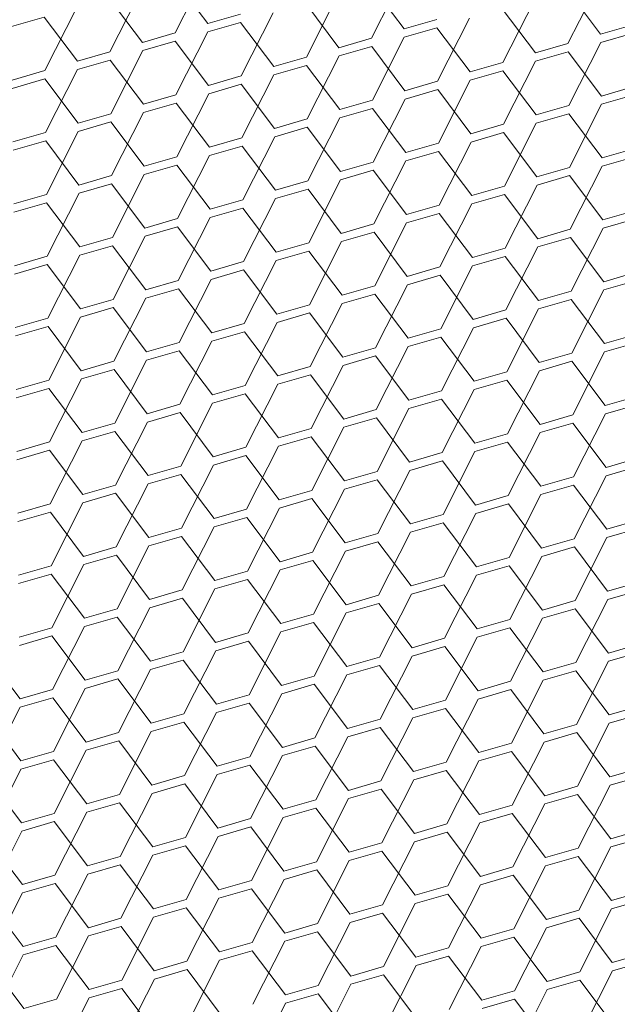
# Model space of a CAD drawing. Header units: millimetres. Extents: x 3925 to 5043, y -86 to 778.
# Tile 349 of 439: x 4991.23 to 4995.3, y 343.13 to 349.83. Entities that reach past the tile are written whole.
import ezdxf

# ---------------------------------------------------------------- set-up
doc = ezdxf.new("R2010")
doc.units = ezdxf.units.MM
doc.header["$LTSCALE"] = 46.255
doc.layers.add('H30K-DUST-FIDXF_CONTINUOUS_LINE', color=7, linetype='CONTINUOUS')

msp = doc.modelspace()

# ---------------------------------------------------------------- linework, layer by layer
at = {"layer": 'H30K-DUST-FIDXF_CONTINUOUS_LINE', "color": 7, "linetype": 'Continuous', "lineweight": 0}
for p, q in [((4992.2884, 349.7398), (4992.5056, 350.1685)), ((4992.5103, 349.8039), (4992.2838, 350.1043)), ((4993.625, 349.7036), (4993.8423, 350.1323)), ((4991.8446, 349.6115), (4992.0619, 350.0402)), ((4993.8469, 349.7678), (4993.6204, 350.0682)), ((4994.9617, 349.6675), (4995.1789, 350.0962)), ((4992.0665, 349.6756), (4991.84, 349.9761)), ((4993.1812, 349.5754), (4993.3985, 350.0041)), ((4994.5179, 349.5392), (4994.7352, 349.9679)), ((4995.1835, 349.7316), (4994.957, 350.0321)), ((4991.4008, 349.4833), (4991.6181, 349.9119)), ((4993.4031, 349.6395), (4993.1766, 349.9399)), ((4994.7398, 349.6034), (4994.5133, 349.9038)), ((4991.3962, 349.8478), (4991.1743, 349.7837)), ((4991.6227, 349.5474), (4991.3962, 349.8478)), ((4992.5103, 349.8039), (4992.7321, 349.868)), ((4992.7375, 349.4471), (4992.9547, 349.8758)), ((4993.8469, 349.7678), (4994.0688, 349.8319)), ((4994.0741, 349.411), (4994.2914, 349.8397)), ((4992.7329, 349.8117), (4992.511, 349.7475)), ((4992.9594, 349.5112), (4992.7329, 349.8117)), ((4994.0695, 349.7755), (4993.8476, 349.7114)), ((4994.296, 349.4751), (4994.0695, 349.7755)), ((4995.1835, 349.7316), (4995.4054, 349.7958)), ((4992.0665, 349.6756), (4992.2884, 349.7398)), ((4992.2937, 349.3189), (4992.511, 349.7475)), ((4993.4031, 349.6395), (4993.625, 349.7036)), ((4993.6303, 349.2827), (4993.8476, 349.7114)), ((4995.4061, 349.7394), (4995.1843, 349.6753)), ((4992.2891, 349.6834), (4992.0672, 349.6193)), ((4992.5156, 349.383), (4992.2891, 349.6834)), ((4993.6257, 349.6473), (4993.4038, 349.5831)), ((4993.8522, 349.3469), (4993.6257, 349.6473)), ((4994.7398, 349.6034), (4994.9617, 349.6675)), ((4994.967, 349.2466), (4995.1843, 349.6753)), ((4991.6227, 349.5474), (4991.8446, 349.6115)), ((4991.8499, 349.1906), (4992.0672, 349.6193)), ((4992.9594, 349.5112), (4993.1812, 349.5754)), ((4993.1866, 349.1545), (4993.4038, 349.5831)), ((4994.9624, 349.6111), (4994.7405, 349.547)), ((4995.1889, 349.3107), (4994.9624, 349.6111)), ((4991.8453, 349.5551), (4991.6234, 349.491)), ((4992.0718, 349.2547), (4991.8453, 349.5551)), ((4993.182, 349.519), (4992.9601, 349.4549)), ((4993.4085, 349.2186), (4993.182, 349.519)), ((4994.296, 349.4751), (4994.5179, 349.5392)), ((4994.5232, 349.1183), (4994.7405, 349.547)), ((4991.1789, 349.4191), (4991.4008, 349.4833)), ((4991.4062, 349.0623), (4991.6234, 349.491)), ((4992.5156, 349.383), (4992.7375, 349.4471)), ((4992.7428, 349.0262), (4992.9601, 349.4549)), ((4994.5186, 349.4829), (4994.2967, 349.4187)), ((4994.7451, 349.1825), (4994.5186, 349.4829)), ((4991.4015, 349.4269), (4991.1797, 349.3627)), ((4991.628, 349.1265), (4991.4015, 349.4269)), ((4992.7382, 349.3907), (4992.5163, 349.3266)), ((4992.9647, 349.0903), (4992.7382, 349.3907)), ((4993.8522, 349.3469), (4994.0741, 349.411)), ((4994.0794, 348.9901), (4994.2967, 349.4187)), ((4995.1889, 349.3107), (4995.4108, 349.3749)), ((4992.0718, 349.2547), (4992.2937, 349.3189)), ((4992.299, 348.8979), (4992.5163, 349.3266)), ((4994.0748, 349.3546), (4993.8529, 349.2905)), ((4994.3013, 349.0542), (4994.0748, 349.3546)), ((4995.4115, 349.3185), (4995.1896, 349.2543)), ((4992.2944, 349.2625), (4992.0725, 349.1983)), ((4992.5209, 348.9621), (4992.2944, 349.2625)), ((4993.4085, 349.2186), (4993.6303, 349.2827)), ((4993.6357, 348.8618), (4993.8529, 349.2905)), ((4994.7451, 349.1825), (4994.967, 349.2466)), ((4994.9723, 348.8257), (4995.1896, 349.2543)), ((4991.628, 349.1265), (4991.8499, 349.1906)), ((4991.8553, 348.7697), (4992.0725, 349.1983)), ((4993.6311, 349.2263), (4993.4092, 349.1622)), ((4993.8576, 348.9259), (4993.6311, 349.2263)), ((4994.9677, 349.1902), (4994.7458, 349.1261)), ((4995.1942, 348.8898), (4994.9677, 349.1902)), ((4991.8506, 349.1342), (4991.6288, 349.0701)), ((4992.0771, 348.8338), (4991.8506, 349.1342)), ((4992.9647, 349.0903), (4993.1866, 349.1545)), ((4993.1873, 349.0981), (4992.9654, 349.0339)), ((4993.4138, 348.7977), (4993.1873, 349.0981)), ((4993.1919, 348.7335), (4993.4092, 349.1622)), ((4994.3013, 349.0542), (4994.5232, 349.1183)), ((4994.5286, 348.6974), (4994.7458, 349.1261)), ((4991.1843, 348.9982), (4991.4062, 349.0623)), ((4991.4115, 348.6414), (4991.6288, 349.0701)), ((4992.7481, 348.6053), (4992.9654, 349.0339)), ((4994.5239, 349.0619), (4994.302, 348.9978)), ((4994.7504, 348.7615), (4994.5239, 349.0619)), ((4991.4069, 349.0059), (4991.185, 348.9418)), ((4991.6334, 348.7055), (4991.4069, 349.0059)), ((4992.5209, 348.9621), (4992.7428, 349.0262)), ((4992.7435, 348.9698), (4992.5216, 348.9057)), ((4992.97, 348.6694), (4992.7435, 348.9698)), ((4993.8576, 348.9259), (4994.0794, 348.9901)), ((4994.0848, 348.5691), (4994.302, 348.9978)), ((4992.0771, 348.8338), (4992.299, 348.8979)), ((4992.3044, 348.477), (4992.5216, 348.9057)), ((4994.0802, 348.9337), (4993.8583, 348.8695)), ((4994.3067, 348.6333), (4994.0802, 348.9337)), ((4995.1942, 348.8898), (4995.4161, 348.9539)), ((4995.4168, 348.8975), (4995.1949, 348.8334)), ((4992.2997, 348.8415), (4992.0779, 348.7774)), ((4992.5262, 348.5411), (4992.2997, 348.8415)), ((4993.4138, 348.7977), (4993.6357, 348.8618)), ((4993.641, 348.4409), (4993.8583, 348.8695)), ((4994.9777, 348.4047), (4995.1949, 348.8334)), ((4991.6334, 348.7055), (4991.8553, 348.7697)), ((4991.8606, 348.3487), (4992.0779, 348.7774)), ((4993.6364, 348.8054), (4993.4145, 348.7413)), ((4993.8629, 348.505), (4993.6364, 348.8054)), ((4994.7504, 348.7615), (4994.9723, 348.8257)), ((4994.973, 348.7693), (4994.7512, 348.7051)), ((4995.1995, 348.4689), (4994.973, 348.7693)), ((4991.856, 348.7133), (4991.6341, 348.6491)), ((4992.0825, 348.4129), (4991.856, 348.7133)), ((4992.97, 348.6694), (4993.1919, 348.7335)), ((4993.1972, 348.3126), (4993.4145, 348.7413)), ((4994.3067, 348.6333), (4994.5286, 348.6974)), ((4994.5339, 348.2765), (4994.7512, 348.7051)), ((4991.1896, 348.5773), (4991.4115, 348.6414)), ((4991.4168, 348.2205), (4991.6341, 348.6491)), ((4993.1926, 348.6771), (4992.9707, 348.613)), ((4993.4191, 348.3767), (4993.1926, 348.6771)), ((4994.5293, 348.641), (4994.3074, 348.5769)), ((4994.7558, 348.3406), (4994.5293, 348.641)), ((4991.4122, 348.585), (4991.1903, 348.5209)), ((4991.6387, 348.2846), (4991.4122, 348.585)), ((4992.5262, 348.5411), (4992.7481, 348.6053)), ((4992.7535, 348.1843), (4992.9707, 348.613)), ((4993.8629, 348.505), (4994.0848, 348.5691)), ((4994.0901, 348.1482), (4994.3074, 348.5769)), ((4992.7488, 348.5489), (4992.527, 348.4847)), ((4992.9753, 348.2485), (4992.7488, 348.5489)), ((4994.0855, 348.5127), (4993.8636, 348.4486)), ((4994.312, 348.2123), (4994.0855, 348.5127)), ((4995.1995, 348.4689), (4995.4214, 348.533)), ((4992.0825, 348.4129), (4992.3044, 348.477)), ((4992.3097, 348.0561), (4992.527, 348.4847)), ((4993.4191, 348.3767), (4993.641, 348.4409)), ((4993.6463, 348.0199), (4993.8636, 348.4486)), ((4995.4221, 348.4766), (4995.2003, 348.4125)), ((4992.3051, 348.4206), (4992.0832, 348.3565)), ((4992.5316, 348.1202), (4992.3051, 348.4206)), ((4993.6417, 348.3845), (4993.4198, 348.3203)), ((4993.8682, 348.0841), (4993.6417, 348.3845)), ((4994.7558, 348.3406), (4994.9777, 348.4047)), ((4994.983, 347.9838), (4995.2003, 348.4125)), ((4991.6387, 348.2846), (4991.8606, 348.3487)), ((4991.8613, 348.2923), (4991.6394, 348.2282)), ((4992.0878, 347.9919), (4991.8613, 348.2923)), ((4991.8659, 347.9278), (4992.0832, 348.3565)), ((4992.9753, 348.2485), (4993.1972, 348.3126)), ((4993.2026, 347.8917), (4993.4198, 348.3203)), ((4994.9784, 348.3483), (4994.7565, 348.2842)), ((4995.2049, 348.0479), (4994.9784, 348.3483)), ((4991.4221, 347.7995), (4991.6394, 348.2282)), ((4993.1979, 348.2562), (4992.9761, 348.1921)), ((4993.4245, 347.9558), (4993.1979, 348.2562)), ((4994.312, 348.2123), (4994.5339, 348.2765)), ((4994.5392, 347.8555), (4994.7565, 348.2842)), ((4991.1949, 348.1563), (4991.4168, 348.2205)), ((4991.4175, 348.1641), (4991.1956, 348.0999)), ((4991.644, 347.8637), (4991.4175, 348.1641)), ((4992.5316, 348.1202), (4992.7535, 348.1843)), ((4992.7588, 347.7634), (4992.9761, 348.1921)), ((4994.5346, 348.2201), (4994.3127, 348.1559)), ((4994.7611, 347.9197), (4994.5346, 348.2201)), ((4992.7542, 348.1279), (4992.5323, 348.0638)), ((4992.9807, 347.8275), (4992.7542, 348.1279)), ((4993.8682, 348.0841), (4994.0901, 348.1482)), ((4994.0908, 348.0918), (4993.8689, 348.0277)), ((4994.3173, 347.7914), (4994.0908, 348.0918)), ((4994.0954, 347.7273), (4994.3127, 348.1559)), ((4995.2049, 348.0479), (4995.4268, 348.1121)), ((4992.0878, 347.9919), (4992.3097, 348.0561)), ((4992.315, 347.6351), (4992.5323, 348.0638)), ((4993.6517, 347.599), (4993.8689, 348.0277)), ((4995.4275, 348.0557), (4995.2056, 347.9915)), ((4992.3104, 347.9997), (4992.0885, 347.9355)), ((4992.5369, 347.6993), (4992.3104, 347.9997)), ((4993.4245, 347.9558), (4993.6463, 348.0199)), ((4993.6471, 347.9635), (4993.4252, 347.8994)), ((4993.8736, 347.6631), (4993.6471, 347.9635)), ((4994.7611, 347.9197), (4994.983, 347.9838)), ((4994.9883, 347.5629), (4995.2056, 347.9915)), ((4991.644, 347.8637), (4991.8659, 347.9278)), ((4991.8713, 347.5069), (4992.0885, 347.9355)), ((4992.9807, 347.8275), (4993.2026, 347.8917)), ((4993.2079, 347.4707), (4993.4252, 347.8994)), ((4994.9837, 347.9274), (4994.7618, 347.8633)), ((4995.2102, 347.627), (4994.9837, 347.9274)), ((4991.8666, 347.8714), (4991.6447, 347.8073)), ((4992.0931, 347.571), (4991.8666, 347.8714)), ((4993.2033, 347.8353), (4992.9814, 347.7711)), ((4993.4298, 347.5349), (4993.2033, 347.8353)), ((4994.3173, 347.7914), (4994.5392, 347.8555)), ((4994.5445, 347.4346), (4994.7618, 347.8633)), ((4991.2003, 347.7354), (4991.4221, 347.7995)), ((4991.4275, 347.3786), (4991.6447, 347.8073)), ((4992.5369, 347.6993), (4992.7588, 347.7634)), ((4992.7641, 347.3425), (4992.9814, 347.7711)), ((4994.5399, 347.7991), (4994.318, 347.735)), ((4994.7664, 347.4987), (4994.5399, 347.7991)), ((4991.4229, 347.7431), (4991.201, 347.679)), ((4991.6494, 347.4427), (4991.4229, 347.7431)), ((4992.7595, 347.707), (4992.5376, 347.6429)), ((4992.986, 347.4066), (4992.7595, 347.707)), ((4993.8736, 347.6631), (4994.0954, 347.7273)), ((4994.1008, 347.3063), (4994.318, 347.735)), ((4995.2102, 347.627), (4995.4321, 347.6911)), ((4992.0931, 347.571), (4992.315, 347.6351)), ((4992.3204, 347.2142), (4992.5376, 347.6429)), ((4994.0962, 347.6709), (4993.8743, 347.6067)), ((4994.3227, 347.3705), (4994.0962, 347.6709)), ((4995.4328, 347.6347), (4995.2109, 347.5706)), ((4992.3157, 347.5787), (4992.0939, 347.5146)), ((4992.5422, 347.2783), (4992.3157, 347.5787)), ((4993.4298, 347.5349), (4993.6517, 347.599)), ((4993.657, 347.1781), (4993.8743, 347.6067)), ((4994.7664, 347.4987), (4994.9883, 347.5629)), ((4994.9936, 347.1419), (4995.2109, 347.5706)), ((4991.6494, 347.4427), (4991.8713, 347.5069)), ((4991.8766, 347.0859), (4992.0939, 347.5146)), ((4993.6524, 347.5426), (4993.4305, 347.4785)), ((4993.8789, 347.2422), (4993.6524, 347.5426)), ((4994.989, 347.5065), (4994.7671, 347.4423)), ((4995.2155, 347.2061), (4994.989, 347.5065)), ((4991.872, 347.4505), (4991.6501, 347.3863)), ((4992.0985, 347.1501), (4991.872, 347.4505)), ((4992.986, 347.4066), (4993.2079, 347.4707)), ((4993.2132, 347.0498), (4993.4305, 347.4785)), ((4994.3227, 347.3705), (4994.5445, 347.4346)), ((4994.5499, 347.0137), (4994.7671, 347.4423)), ((4991.2056, 347.3145), (4991.4275, 347.3786)), ((4991.4328, 346.9577), (4991.6501, 347.3863)), ((4993.2086, 347.4143), (4992.9867, 347.3502)), ((4993.4351, 347.1139), (4993.2086, 347.4143)), ((4994.5453, 347.3782), (4994.3234, 347.3141)), ((4994.7718, 347.0778), (4994.5453, 347.3782)), ((4991.4282, 347.3222), (4991.2063, 347.2581)), ((4991.6547, 347.0218), (4991.4282, 347.3222)), ((4992.5422, 347.2783), (4992.7641, 347.3425)), ((4992.7695, 346.9215), (4992.9867, 347.3502)), ((4993.8789, 347.2422), (4994.1008, 347.3063)), ((4994.1061, 346.8854), (4994.3234, 347.3141)), ((4992.3257, 346.7933), (4992.543, 347.2219)), ((4992.7648, 347.2861), (4992.543, 347.2219)), ((4992.9913, 346.9857), (4992.7648, 347.2861)), ((4994.1015, 347.2499), (4993.8796, 347.1858)), ((4994.328, 346.9495), (4994.1015, 347.2499)), ((4995.2155, 347.2061), (4995.4374, 347.2702)), ((4992.0985, 347.1501), (4992.3204, 347.2142)), ((4992.3211, 347.1578), (4992.0992, 347.0937)), ((4992.5476, 346.8574), (4992.3211, 347.1578)), ((4993.4351, 347.1139), (4993.657, 347.1781)), ((4993.6623, 346.7571), (4993.8796, 347.1858)), ((4995.4381, 347.2138), (4995.2162, 347.1497)), ((4991.8819, 346.665), (4992.0992, 347.0937)), ((4993.6577, 347.1217), (4993.4358, 347.0575)), ((4993.8842, 346.8213), (4993.6577, 347.1217)), ((4994.7718, 347.0778), (4994.9936, 347.1419)), ((4994.999, 346.721), (4995.2162, 347.1497)), ((4991.6547, 347.0218), (4991.8766, 347.0859)), ((4991.8773, 347.0295), (4991.6554, 346.9654)), ((4992.1038, 346.7291), (4991.8773, 347.0295)), ((4992.9913, 346.9857), (4993.2132, 347.0498)), ((4993.2186, 346.6289), (4993.4358, 347.0575)), ((4994.5552, 346.5927), (4994.7725, 347.0214)), ((4994.9944, 347.0855), (4994.7725, 347.0214)), ((4995.2209, 346.7851), (4994.9944, 347.0855)), ((4991.2109, 346.8935), (4991.4328, 346.9577)), ((4991.4381, 346.5367), (4991.6554, 346.9654)), ((4993.2139, 346.9934), (4992.9921, 346.9293)), ((4993.4404, 346.693), (4993.2139, 346.9934)), ((4994.328, 346.9495), (4994.5499, 347.0137)), ((4994.5506, 346.9573), (4994.3287, 346.8931)), ((4994.7771, 346.6569), (4994.5506, 346.9573)), ((4991.4335, 346.9013), (4991.2116, 346.8371)), ((4991.66, 346.6009), (4991.4335, 346.9013)), ((4992.5476, 346.8574), (4992.7695, 346.9215)), ((4992.7748, 346.5006), (4992.9921, 346.9293)), ((4993.8842, 346.8213), (4994.1061, 346.8854)), ((4994.1114, 346.4645), (4994.3287, 346.8931)), ((4992.7702, 346.8651), (4992.5483, 346.801)), ((4992.9967, 346.5647), (4992.7702, 346.8651)), ((4994.1068, 346.829), (4993.8849, 346.7649)), ((4994.3333, 346.5286), (4994.1068, 346.829)), ((4995.2209, 346.7851), (4995.4428, 346.8493)), ((4992.1038, 346.7291), (4992.3257, 346.7933)), ((4992.331, 346.3723), (4992.5483, 346.801)), ((4993.4404, 346.693), (4993.6623, 346.7571)), ((4993.6677, 346.3362), (4993.8849, 346.7649)), ((4995.4435, 346.7929), (4995.2216, 346.7287)), ((4992.3264, 346.7369), (4992.1045, 346.6727)), ((4992.5529, 346.4365), (4992.3264, 346.7369)), ((4993.663, 346.7007), (4993.4412, 346.6366)), ((4993.8895, 346.4003), (4993.663, 346.7007)), ((4994.7771, 346.6569), (4994.999, 346.721)), ((4995.0043, 346.3001), (4995.2216, 346.7287)), ((4991.66, 346.6009), (4991.8819, 346.665)), ((4991.8872, 346.2441), (4992.1045, 346.6727)), ((4992.9967, 346.5647), (4993.2186, 346.6289)), ((4993.2239, 346.2079), (4993.4412, 346.6366)), ((4994.9997, 346.6646), (4994.7778, 346.6005)), ((4995.2262, 346.3642), (4994.9997, 346.6646)), ((4991.8826, 346.6086), (4991.6607, 346.5445)), ((4992.1091, 346.3082), (4991.8826, 346.6086)), ((4993.2193, 346.5725), (4992.9974, 346.5083)), ((4993.4458, 346.2721), (4993.2193, 346.5725)), ((4994.3333, 346.5286), (4994.5552, 346.5927)), ((4994.5605, 346.1718), (4994.7778, 346.6005)), ((4991.2163, 346.4726), (4991.4381, 346.5367)), ((4991.4435, 346.1158), (4991.6607, 346.5445)), ((4992.5529, 346.4365), (4992.7748, 346.5006)), ((4992.7801, 346.0797), (4992.9974, 346.5083)), ((4994.5559, 346.5363), (4994.334, 346.4722)), ((4994.7824, 346.2359), (4994.5559, 346.5363)), ((4991.4389, 346.4803), (4991.217, 346.4162)), ((4991.6654, 346.1799), (4991.4389, 346.4803)), ((4992.7755, 346.4442), (4992.5536, 346.3801)), ((4993.002, 346.1438), (4992.7755, 346.4442)), ((4993.8895, 346.4003), (4994.1114, 346.4645)), ((4994.1168, 346.0435), (4994.334, 346.4722)), ((4995.2262, 346.3642), (4995.4481, 346.4283)), ((4992.1091, 346.3082), (4992.331, 346.3723)), ((4992.3363, 345.9514), (4992.5536, 346.3801)), ((4994.1121, 346.4081), (4993.8903, 346.3439)), ((4994.3387, 346.1077), (4994.1121, 346.4081)), ((4995.4488, 346.3719), (4995.2269, 346.3078)), ((4992.3317, 346.3159), (4992.1098, 346.2518)), ((4992.5582, 346.0155), (4992.3317, 346.3159)), ((4993.4458, 346.2721), (4993.6677, 346.3362)), ((4993.673, 345.9153), (4993.8903, 346.3439)), ((4994.7824, 346.2359), (4995.0043, 346.3001)), ((4995.0096, 345.8791), (4995.2269, 346.3078)), ((4991.6654, 346.1799), (4991.8872, 346.2441)), ((4991.8926, 345.8231), (4992.1098, 346.2518)), ((4993.6684, 346.2798), (4993.4465, 346.2157)), ((4993.8949, 345.9794), (4993.6684, 346.2798)), ((4995.005, 346.2437), (4994.7831, 346.1795)), ((4995.2315, 345.9433), (4995.005, 346.2437)), ((4991.888, 346.1877), (4991.6661, 346.1235)), ((4992.1145, 345.8873), (4991.888, 346.1877)), ((4993.002, 346.1438), (4993.2239, 346.2079)), ((4993.2246, 346.1515), (4993.0027, 346.0874)), ((4993.4511, 345.8511), (4993.2246, 346.1515)), ((4993.2292, 345.787), (4993.4465, 346.2157)), ((4994.3387, 346.1077), (4994.5605, 346.1718)), ((4994.5659, 345.7509), (4994.7831, 346.1795)), ((4991.2216, 346.0517), (4991.4435, 346.1158)), ((4991.4488, 345.6949), (4991.6661, 346.1235)), ((4992.7854, 345.6587), (4993.0027, 346.0874)), ((4994.5613, 346.1154), (4994.3394, 346.0513)), ((4994.7878, 345.815), (4994.5613, 346.1154)), ((4991.4442, 346.0594), (4991.2223, 345.9953)), ((4991.6707, 345.759), (4991.4442, 346.0594)), ((4992.5582, 346.0155), (4992.7801, 346.0797)), ((4992.7808, 346.0233), (4992.5589, 345.9592)), ((4993.0073, 345.7229), (4992.7808, 346.0233)), ((4993.8949, 345.9794), (4994.1168, 346.0435)), ((4994.1221, 345.6226), (4994.3394, 346.0513)), ((4992.1145, 345.8873), (4992.3363, 345.9514)), ((4992.3417, 345.5305), (4992.5589, 345.9592)), ((4994.1175, 345.9872), (4993.8956, 345.923)), ((4994.344, 345.6867), (4994.1175, 345.9872)), ((4995.2315, 345.9433), (4995.4534, 346.0074)), ((4995.4541, 345.951), (4995.2322, 345.8869)), ((4992.3371, 345.895), (4992.1152, 345.8309)), ((4992.5636, 345.5946), (4992.3371, 345.895)), ((4993.4511, 345.8511), (4993.673, 345.9153)), ((4993.6783, 345.4943), (4993.8956, 345.923)), ((4995.015, 345.4582), (4995.2322, 345.8869)), ((4991.6707, 345.759), (4991.8926, 345.8231)), ((4991.8979, 345.4022), (4992.1152, 345.8309)), ((4993.6737, 345.8589), (4993.4518, 345.7948)), ((4993.9002, 345.5585), (4993.6737, 345.8589)), ((4994.7878, 345.815), (4995.0096, 345.8791)), ((4995.0104, 345.8228), (4994.7885, 345.7586)), ((4995.2369, 345.5223), (4995.0104, 345.8228)), ((4991.8933, 345.7668), (4991.6714, 345.7026)), ((4992.1198, 345.4663), (4991.8933, 345.7668)), ((4993.0073, 345.7229), (4993.2292, 345.787)), ((4993.2346, 345.3661), (4993.4518, 345.7948)), ((4994.344, 345.6867), (4994.5659, 345.7509)), ((4994.5712, 345.33), (4994.7885, 345.7586)), ((4991.2269, 345.6307), (4991.4488, 345.6949)), ((4991.4541, 345.274), (4991.6714, 345.7026)), ((4993.2299, 345.7306), (4993.0081, 345.6665)), ((4993.4564, 345.4302), (4993.2299, 345.7306)), ((4994.5666, 345.6945), (4994.3447, 345.6304)), ((4994.7931, 345.3941), (4994.5666, 345.6945)), ((4991.4495, 345.6385), (4991.2276, 345.5744)), ((4991.676, 345.3381), (4991.4495, 345.6385)), ((4992.5636, 345.5946), (4992.7854, 345.6587)), ((4992.7908, 345.2378), (4993.0081, 345.6665)), ((4993.9002, 345.5585), (4994.1221, 345.6226)), ((4994.1274, 345.2017), (4994.3447, 345.6304)), ((4992.7862, 345.6024), (4992.5643, 345.5382)), ((4993.0127, 345.302), (4992.7862, 345.6024)), ((4994.1228, 345.5662), (4993.9009, 345.5021)), ((4994.3493, 345.2658), (4994.1228, 345.5662)), ((4995.2369, 345.5223), (4995.4587, 345.5865)), ((4991.2322, 345.2098), (4991.0057, 345.5102)), ((4992.1198, 345.4663), (4992.3417, 345.5305)), ((4992.347, 345.1096), (4992.5643, 345.5382)), ((4993.4564, 345.4302), (4993.6783, 345.4943)), ((4993.6837, 345.0734), (4993.9009, 345.5021)), ((4995.4595, 345.5301), (4995.2376, 345.466)), ((4992.3424, 345.4741), (4992.1205, 345.41)), ((4992.5689, 345.1737), (4992.3424, 345.4741)), ((4993.679, 345.438), (4993.4572, 345.3738)), ((4993.9055, 345.1376), (4993.679, 345.438)), ((4994.7931, 345.3941), (4995.015, 345.4582)), ((4995.0203, 345.0373), (4995.2376, 345.466)), ((4991.676, 345.3381), (4991.8979, 345.4022)), ((4991.8986, 345.3458), (4991.6767, 345.2817)), ((4992.1251, 345.0454), (4991.8986, 345.3458)), ((4991.9032, 344.9813), (4992.1205, 345.41)), ((4993.0127, 345.302), (4993.2346, 345.3661)), ((4993.2399, 344.9452), (4993.4572, 345.3738)), ((4995.0157, 345.4018), (4994.7938, 345.3377)), ((4995.2422, 345.1014), (4995.0157, 345.4018)), ((4991.4595, 344.853), (4991.6767, 345.2817)), ((4993.2353, 345.3097), (4993.0134, 345.2456)), ((4993.4618, 345.0093), (4993.2353, 345.3097)), ((4994.3493, 345.2658), (4994.5712, 345.33)), ((4994.5765, 344.909), (4994.7938, 345.3377)), ((4991.2322, 345.2098), (4991.4541, 345.274)), ((4991.4548, 345.2176), (4991.233, 345.1534)), ((4991.6814, 344.9172), (4991.4548, 345.2176)), ((4992.5689, 345.1737), (4992.7908, 345.2378)), ((4992.7961, 344.8169), (4993.0134, 345.2456)), ((4994.5719, 345.2736), (4994.35, 345.2094)), ((4994.7984, 344.9732), (4994.5719, 345.2736)), ((4991.0157, 344.7248), (4991.233, 345.1534)), ((4992.7915, 345.1814), (4992.5696, 345.1173)), ((4993.018, 344.881), (4992.7915, 345.1814)), ((4993.9055, 345.1376), (4994.1274, 345.2017)), ((4994.1281, 345.1453), (4993.9063, 345.0812)), ((4994.3546, 344.8449), (4994.1281, 345.1453)), ((4994.1328, 344.7808), (4994.35, 345.2094)), ((4995.2422, 345.1014), (4995.4641, 345.1656)), ((4991.2376, 344.7889), (4991.0111, 345.0893)), ((4992.1251, 345.0454), (4992.347, 345.1096)), ((4992.3523, 344.6886), (4992.5696, 345.1173)), ((4993.689, 344.6525), (4993.9063, 345.0812)), ((4995.4648, 345.1092), (4995.2429, 345.045)), ((4992.3477, 345.0532), (4992.1258, 344.989)), ((4992.5742, 344.7528), (4992.3477, 345.0532)), ((4993.4618, 345.0093), (4993.6837, 345.0734)), ((4993.6844, 345.017), (4993.4625, 344.9529)), ((4993.9109, 344.7166), (4993.6844, 345.017)), ((4994.7984, 344.9732), (4995.0203, 345.0373)), ((4995.0256, 344.6164), (4995.2429, 345.045)), ((4991.6814, 344.9172), (4991.9032, 344.9813)), ((4991.9086, 344.5604), (4992.1258, 344.989)), ((4993.018, 344.881), (4993.2399, 344.9452)), ((4993.2452, 344.5242), (4993.4625, 344.9529)), ((4995.021, 344.9809), (4994.7991, 344.9168)), ((4995.2475, 344.6805), (4995.021, 344.9809)), ((4991.904, 344.9249), (4991.6821, 344.8608)), ((4992.1305, 344.6245), (4991.904, 344.9249)), ((4993.2406, 344.8888), (4993.0187, 344.8246)), ((4993.4671, 344.5884), (4993.2406, 344.8888)), ((4994.3546, 344.8449), (4994.5765, 344.909)), ((4994.5819, 344.4881), (4994.7991, 344.9168)), ((4991.2376, 344.7889), (4991.4595, 344.853)), ((4991.4648, 344.4321), (4991.6821, 344.8608)), ((4992.5742, 344.7528), (4992.7961, 344.8169)), ((4992.8014, 344.396), (4993.0187, 344.8246)), ((4994.5772, 344.8526), (4994.3554, 344.7885)), ((4994.8037, 344.5522), (4994.5772, 344.8526)), ((4991.4602, 344.7966), (4991.2383, 344.7325)), ((4991.6867, 344.4962), (4991.4602, 344.7966)), ((4992.7968, 344.7605), (4992.5749, 344.6964)), ((4993.0233, 344.4601), (4992.7968, 344.7605)), ((4993.9109, 344.7166), (4994.1328, 344.7808)), ((4994.1381, 344.3598), (4994.3554, 344.7885)), ((4995.2475, 344.6805), (4995.4694, 344.7446)), ((4991.021, 344.3038), (4991.2383, 344.7325)), ((4992.1305, 344.6245), (4992.3523, 344.6886)), ((4992.3577, 344.2677), (4992.5749, 344.6964)), ((4994.1335, 344.7244), (4993.9116, 344.6602)), ((4994.36, 344.424), (4994.1335, 344.7244)), ((4995.4701, 344.6882), (4995.2482, 344.6241)), ((4991.2429, 344.368), (4991.0164, 344.6684)), ((4992.3531, 344.6322), (4992.1312, 344.5681)), ((4992.5796, 344.3318), (4992.3531, 344.6322)), ((4993.4671, 344.5884), (4993.689, 344.6525)), ((4993.6943, 344.2316), (4993.9116, 344.6602)), ((4994.8037, 344.5522), (4995.0256, 344.6164)), ((4995.031, 344.1954), (4995.2482, 344.6241)), ((4991.6867, 344.4962), (4991.9086, 344.5604)), ((4991.9139, 344.1394), (4992.1312, 344.5681)), ((4993.6897, 344.5961), (4993.4678, 344.532)), ((4993.9162, 344.2957), (4993.6897, 344.5961)), ((4995.0263, 344.56), (4994.8045, 344.4958)), ((4995.2529, 344.2596), (4995.0263, 344.56)), ((4991.9093, 344.504), (4991.6874, 344.4398)), ((4992.1358, 344.2036), (4991.9093, 344.504)), ((4993.0233, 344.4601), (4993.2452, 344.5242)), ((4993.2505, 344.1033), (4993.4678, 344.532)), ((4994.36, 344.424), (4994.5819, 344.4881)), ((4994.5872, 344.0672), (4994.8045, 344.4958)), ((4991.2429, 344.368), (4991.4648, 344.4321)), ((4991.4701, 344.0112), (4991.6874, 344.4398)), ((4993.2459, 344.4678), (4993.024, 344.4037)), ((4993.4724, 344.1674), (4993.2459, 344.4678)), ((4994.5826, 344.4317), (4994.3607, 344.3676)), ((4994.8091, 344.1313), (4994.5826, 344.4317)), ((4991.4655, 344.3757), (4991.2436, 344.3116)), ((4991.692, 344.0753), (4991.4655, 344.3757)), ((4992.5796, 344.3318), (4992.8014, 344.396)), ((4992.8068, 343.975), (4993.024, 344.4037)), ((4993.9162, 344.2957), (4994.1381, 344.3598)), ((4994.1434, 343.9389), (4994.3607, 344.3676)), ((4991.0264, 343.8829), (4991.2436, 344.3116)), ((4992.363, 343.8468), (4992.5803, 344.2754)), ((4992.8022, 344.3396), (4992.5803, 344.2754)), ((4993.0287, 344.0392), (4992.8022, 344.3396)), ((4994.1388, 344.3034), (4993.9169, 344.2393)), ((4994.3653, 344.003), (4994.1388, 344.3034)), ((4995.2529, 344.2596), (4995.4747, 344.3237)), ((4991.2482, 343.947), (4991.0217, 344.2474)), ((4992.1358, 344.2036), (4992.3577, 344.2677)), ((4992.3584, 344.2113), (4992.1365, 344.1472)), ((4992.5849, 343.9109), (4992.3584, 344.2113)), ((4993.4724, 344.1674), (4993.6943, 344.2316)), ((4993.6996, 343.8106), (4993.9169, 344.2393)), ((4995.4755, 344.2673), (4995.2536, 344.2032)), ((4991.9192, 343.7185), (4992.1365, 344.1472)), ((4993.695, 344.1752), (4993.4731, 344.111)), ((4993.9215, 343.8748), (4993.695, 344.1752)), ((4994.8091, 344.1313), (4995.031, 344.1954)), ((4995.0363, 343.7745), (4995.2536, 344.2032)), ((4991.692, 344.0753), (4991.9139, 344.1394)), ((4991.9146, 344.083), (4991.6927, 344.0189)), ((4992.1411, 343.7826), (4991.9146, 344.083)), ((4993.0287, 344.0392), (4993.2505, 344.1033)), ((4993.2559, 343.6824), (4993.4731, 344.111)), ((4994.5925, 343.6462), (4994.8098, 344.0749)), ((4995.0317, 344.139), (4994.8098, 344.0749)), ((4995.2582, 343.8386), (4995.0317, 344.139)), ((4991.2482, 343.947), (4991.4701, 344.0112)), ((4991.4755, 343.5902), (4991.6927, 344.0189)), ((4993.2513, 344.0469), (4993.0294, 343.9828)), ((4993.4778, 343.7465), (4993.2513, 344.0469)), ((4994.3653, 344.003), (4994.5872, 344.0672)), ((4994.5879, 344.0108), (4994.366, 343.9466)), ((4994.8144, 343.7104), (4994.5879, 344.0108)), ((4991.4708, 343.9548), (4991.249, 343.8906)), ((4991.6973, 343.6544), (4991.4708, 343.9548)), ((4992.5849, 343.9109), (4992.8068, 343.975)), ((4992.8121, 343.5541), (4993.0294, 343.9828)), ((4993.9215, 343.8748), (4994.1434, 343.9389)), ((4994.1488, 343.518), (4994.366, 343.9466)), ((4991.0317, 343.462), (4991.249, 343.8906)), ((4992.8075, 343.9186), (4992.5856, 343.8545)), ((4993.034, 343.6182), (4992.8075, 343.9186)), ((4994.1441, 343.8825), (4993.9222, 343.8184)), ((4994.3706, 343.5821), (4994.1441, 343.8825)), ((4995.2582, 343.8386), (4995.4801, 343.9028)), ((4991.2536, 343.5261), (4991.0271, 343.8265)), ((4992.1411, 343.7826), (4992.363, 343.8468)), ((4992.3683, 343.4258), (4992.5856, 343.8545)), ((4993.4778, 343.7465), (4993.6996, 343.8106)), ((4993.705, 343.3897), (4993.9222, 343.8184)), ((4995.4808, 343.8464), (4995.2589, 343.7822)), ((4992.3637, 343.7904), (4992.1418, 343.7262)), ((4992.5902, 343.49), (4992.3637, 343.7904)), ((4993.7004, 343.7542), (4993.4785, 343.6901)), ((4993.9269, 343.4538), (4993.7004, 343.7542)), ((4994.8144, 343.7104), (4995.0363, 343.7745)), ((4995.0416, 343.3536), (4995.2589, 343.7822)), ((4991.6973, 343.6544), (4991.9192, 343.7185)), ((4991.9246, 343.2976), (4992.1418, 343.7262)), ((4993.034, 343.6182), (4993.2559, 343.6824)), ((4993.2612, 343.2614), (4993.4785, 343.6901)), ((4995.037, 343.7181), (4994.8151, 343.654)), ((4995.2635, 343.4177), (4995.037, 343.7181)), ((4991.9199, 343.6621), (4991.6981, 343.598)), ((4992.1464, 343.3617), (4991.9199, 343.6621)), ((4993.2566, 343.626), (4993.0347, 343.5618)), ((4993.4831, 343.3256), (4993.2566, 343.626)), ((4994.3706, 343.5821), (4994.5925, 343.6462)), ((4994.5979, 343.2253), (4994.8151, 343.654)), ((4991.2536, 343.5261), (4991.4755, 343.5902)), ((4991.4808, 343.1693), (4991.6981, 343.598)), ((4992.5902, 343.49), (4992.8121, 343.5541)), ((4992.8174, 343.1332), (4993.0347, 343.5618)), ((4994.5932, 343.5898), (4994.3714, 343.5257)), ((4994.8197, 343.2894), (4994.5932, 343.5898)), ((4991.4762, 343.5338), (4991.2543, 343.4697)), ((4991.7027, 343.2334), (4991.4762, 343.5338)), ((4992.8128, 343.4977), (4992.5909, 343.4336)), ((4993.0393, 343.1973), (4992.8128, 343.4977)), ((4993.9269, 343.4538), (4994.1488, 343.518)), ((4994.1541, 343.097), (4994.3714, 343.5257)), ((4995.2635, 343.4177), (4995.4854, 343.4818)), ((4991.2589, 343.1052), (4991.0324, 343.4056)), ((4991.037, 343.041), (4991.2543, 343.4697)), ((4992.1464, 343.3617), (4992.3683, 343.4258)), ((4992.3737, 343.0049), (4992.5909, 343.4336)), ((4994.1495, 343.4616), (4993.9276, 343.3974)), ((4994.376, 343.1612), (4994.1495, 343.4616)), ((4995.4861, 343.4254), (4995.2642, 343.3613)), ((4992.369, 343.3694), (4992.1472, 343.3053)), ((4992.5956, 343.069), (4992.369, 343.3694)), ((4993.4831, 343.3256), (4993.705, 343.3897)), ((4993.7103, 342.9688), (4993.9276, 343.3974)), ((4994.8197, 343.2894), (4995.0416, 343.3536)), ((4995.047, 342.9326), (4995.2642, 343.3613)), ((4991.7027, 343.2334), (4991.9246, 343.2976)), ((4991.9299, 342.8766), (4992.1472, 343.3053)), ((4993.7057, 343.3333), (4993.4838, 343.2692)), ((4993.9322, 343.0329), (4993.7057, 343.3333)), ((4995.0423, 343.2972), (4994.8205, 343.233)), ((4995.2688, 342.9968), (4995.0423, 343.2972)), ((4991.9253, 343.2412), (4991.7034, 343.177)), ((4992.1518, 342.9408), (4991.9253, 343.2412)), ((4993.0393, 343.1973), (4993.2612, 343.2614)), ((4993.2619, 343.205), (4993.04, 343.1409)), ((4993.4884, 342.9046), (4993.2619, 343.205)), ((4993.2665, 342.8405), (4993.4838, 343.2692)), ((4994.376, 343.1612), (4994.5979, 343.2253)), ((4994.6032, 342.8044), (4994.8205, 343.233)), ((4991.2589, 343.1052), (4991.4808, 343.1693)), ((4991.4861, 342.7484), (4991.7034, 343.177)), ((4992.8228, 342.7122), (4993.04, 343.1409)), ((4994.5986, 343.1689), (4994.3767, 343.1048)), ((4994.8251, 342.8685), (4994.5986, 343.1689))]:
    msp.add_line(p, q, dxfattribs=at)

doc.saveas('drawing.dxf')
